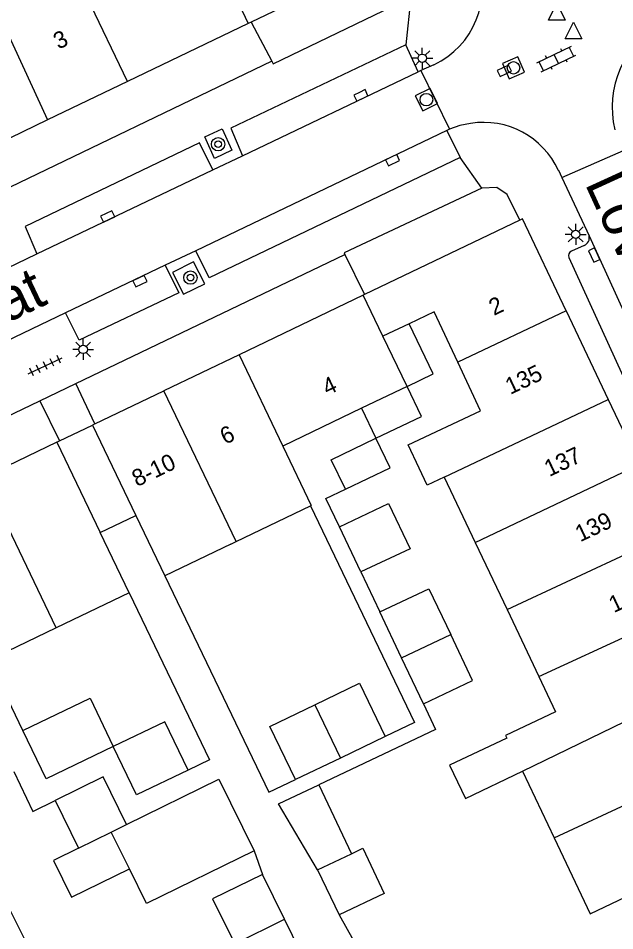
# Model space of a CAD drawing. Extents: x 132998 to 136004, y 396998 to 398512.
# Drawn here: x 134961.6 to 134997.2, y 397029.8 to 397084.3 of the extents above; entities that cross this region are included whole.
import ezdxf

# ---------------------------------------------------------------- set-up
doc = ezdxf.new("R2010")
doc.units = 0
for name, color, linetype in [('gg-afsc-erfafscheiding', 7, 'Continuous'), ('gg-afsc-hekwerk', 7, 'Continuous'), ('gg-anno-huisnummerreeks BGT', 7, 'Continuous'), ('gg-anno-openbare ruimte label', 7, 'Continuous'), ('gg-bbg-gedigitaliseerde bebouwing', 7, 'Continuous'), ('gg-bbg-gedigitaliseerde bebouwing onder overbouw', 7, 'Continuous'), ('gg-bbg-gedigitaliseerde bijgebouw', 7, 'Continuous'), ('gg-bbg-gedigitaliseerde overbouw', 7, 'Continuous'), ('gg-bbg-hoofdgebouw', 7, 'Continuous'), ('gg-bbg-luifel en loopbrug', 7, 'Continuous'), ('gg-bbg-pand overbouw', 7, 'Continuous'), ('gg-bbg-tussenscheiding', 7, 'Continuous'), ('gg-knt-verharding', 7, 'Continuous'), ('gg-knt-verharding nz', 7, 'Continuous'), ('gt-grn-weggrens', 7, 'Continuous'), ('gt-symb-boom', 7, 'Continuous'), ('gt-symb-klinker verharding', 7, 'Continuous'), ('gt-symb-kolk', 7, 'Continuous'), ('gt-symb-lichtmast', 7, 'Continuous'), ('gt-symb-rioolschacht', 7, 'Continuous'), ('gt-symb-tegel verharding', 7, 'Continuous'), ('gt-symb-waterafsluiter', 7, 'Continuous')]:
    doc.layers.add(name, color=color, linetype=linetype)

# ---------------------------------------------------------------- blocks, each defined once
blk = doc.blocks.new('gt0-KOLK')
at = {"layer": 'gt-symb-kolk'}
blk.add_lwpolyline([(0, 0), (0.375, 0), (0.375, 0.4), (-0.375, 0.4), (-0.375, 0), (0, 0)], dxfattribs=at)
blk = doc.blocks.new('gt0-RS')
at = {"layer": 'gt-symb-rioolschacht'}
blk.add_lwpolyline([(-0.5, -0.5), (0.5, -0.5), (0.5, 0.5), (-0.5, 0.5)], close=True, dxfattribs=at)
blk.add_circle((0, 0), 0.375, dxfattribs=at)
blk = doc.blocks.new('gt0-KL1')
at = {"layer": 'gt-symb-klinker verharding'}
for p, q in [((-1.15, 0.3), (1.15, 0.3)), ((-1, -0.3), (-1, 0.3)), ((-0.5, 0.3), (-0.5, 0.45)), ((0, -0.3), (0, 0.3)), ((0.5, 0.3), (0.5, 0.45)), ((1, -0.3), (1, 0.3)), ((-1.15, -0.3), (1.15, -0.3)), ((-0.5, -0.45), (-0.5, -0.3)), ((0.5, -0.45), (0.5, -0.3))]:
    blk.add_line(p, q, dxfattribs=at)
blk = doc.blocks.new('gt0-WAFSL')
at = {"layer": 'gt-symb-waterafsluiter'}
for p, q in [((-0.5, -0.333), (0, 0.667)), ((0, 0.667), (0.5, -0.333)), ((0.5, -0.333), (-0.5, -0.333))]:
    blk.add_line(p, q, dxfattribs=at)
blk = doc.blocks.new('gt0-LMAST')
at = {"layer": 'gt-symb-lichtmast'}
for p, q in [((-0.005, 0.246), (-0.005, 0.621)), ((-0.182, 0.173), (-0.447, 0.438)), ((0.172, 0.173), (0.437, 0.438)), ((-0.255, -0.004), (-0.63, -0.004)), ((-0.182, -0.181), (-0.447, -0.446)), ((-0.005, -0.254), (-0.005, -0.629)), ((0.437, -0.446), (0.172, -0.181)), ((0.245, -0.004), (0.62, -0.004))]:
    blk.add_line(p, q, dxfattribs=at)
blk.add_circle((-0.005, -0.004), 0.25, dxfattribs=at)
blk = doc.blocks.new('gt0-TEG1')
at = {"layer": 'gt-symb-tegel verharding'}
for p, q in [((-1.125, 0), (1.125, 0)), ((-0.9, -0.25), (-0.9, 0.25)), ((-0.45, -0.25), (-0.45, 0.25)), ((0, -0.25), (0, 0.25)), ((0.45, -0.25), (0.45, 0.25)), ((0.9, -0.25), (0.9, 0.25))]:
    blk.add_line(p, q, dxfattribs=at)
blk = doc.blocks.new('gt0-BOOM')
at = {"layer": 'gt-symb-boom'}
for radius in [0.4, 0.2]:
    blk.add_circle((0, 0), radius, dxfattribs=at)

msp = doc.modelspace()

# ---------------------------------------------------------------- linework, layer by layer
at = {"layer": 'gg-afsc-erfafscheiding'}
for p, q in [((134982.065, 397051.218), (134983.198, 397048.828)), ((134961.86, 397041.736), (134959.84, 397045.944)), ((134975.687, 397034.549), (134976.18, 397033.133)), ((134980.763, 397030.71), (134982.549, 397027.524))]:
    msp.add_line(p, q, dxfattribs=at)
for points in [[(134980.781, 397053.926), (134979.973, 397055.609), (134981.143, 397056.171)], [(134979.054, 397055.168), (134985.272, 397042.216), (134983.52, 397041.375)], [(134970.355, 397050.992), (134976.573, 397038.04), (134978.16, 397038.802)], [(134968.218, 397049.966), (134973.014, 397039.976), (134971.739, 397039.364)], [(134985.8, 397043.338), (134986.53, 397041.796), (134979.553, 397038.489)], [(134961.317, 397039.278), (134962.451, 397036.885), (134963.796, 397037.548)]]:
    msp.add_lwpolyline(points, dxfattribs=at)
at = {"layer": 'gg-afsc-hekwerk'}
for p, q in [((134975.508, 397084.105), (134976.737, 397081.773)), ((134990.184, 397074.219), (134989.293, 397074.179)), ((134981.116, 397070.213), (134982.278, 397067.807))]:
    msp.add_line(p, q, dxfattribs=at)
for points in [[(134976.737, 397081.773), (134976.822, 397081.611), (134985.058, 397085.594)], [(134991.558, 397072.262), (134990.819, 397073.789), (134990.184, 397074.219)], [(134989.293, 397074.179), (134981.073, 397070.302), (134981.116, 397070.213)]]:
    msp.add_lwpolyline(points, dxfattribs=at)
at = {"layer": 'gg-bbg-gedigitaliseerde bebouwing'}
for p, q in [((134984.946, 397066.066), (134983.381, 397065.332)), ((134984.83, 397062.314), (134983.381, 397065.332)), ((134982.107, 397061.007), (134977.4, 397058.748)), ((134977.4, 397058.748), (134979.101, 397055.191)), ((134987.047, 397056.896), (134988.897, 397052.992)), ((134974.622, 397053.04), (134979.054, 397055.168)), ((134979.054, 397055.168), (134979.101, 397055.191)), ((134968.624, 397054.598), (134970.355, 397050.992)), ((134968.218, 397049.966), (134966.487, 397053.572)), ((134974.295, 397052.883), (134974.622, 397053.04)), ((134988.897, 397052.992), (134990.802, 397048.972)), ((134974.295, 397052.883), (134970.355, 397050.992)), ((134968.218, 397049.966), (134963.862, 397047.875)), ((134990.802, 397048.972), (134992.699, 397044.97)), ((134963.862, 397047.875), (134959.84, 397045.944)), ((134991.716, 397039.313), (134993.613, 397035.309))]:
    msp.add_line(p, q, dxfattribs=at)
for points in [[(134987.859, 397063.768), (134986.451, 397066.772), (134984.946, 397066.066)], [(134985.555, 397057.428), (134984.896, 397058.833), (134989.222, 397060.861), (134987.859, 397063.768)], [(134987.047, 397056.896), (134986.035, 397056.416), (134985.555, 397057.428)], [(134992.699, 397044.97), (134993.7, 397042.857), (134990.708, 397041.439), (134990.781, 397041.284)], [(134990.781, 397041.284), (134987.362, 397039.664), (134988.328, 397037.671), (134991.716, 397039.313)], [(134993.613, 397035.309), (134995.764, 397030.772), (135000, 397032.78)], [(134959.753, 397027.362), (134962.282, 397028.647), (134960.279, 397032.589), (134957.791, 397031.345)]]:
    msp.add_lwpolyline(points, dxfattribs=at)
at = {"layer": 'gg-bbg-gedigitaliseerde bebouwing onder overbouw'}
for p, q in [((134966.027, 397060.007), (134968.624, 397054.598)), ((134963.89, 397058.981), (134966.487, 397053.572))]:
    msp.add_line(p, q, dxfattribs=at)
at = {"layer": 'gg-bbg-gedigitaliseerde bijgebouw'}
for p, q in [((134982.107, 397061.007), (134982.968, 397059.213)), ((134982.065, 397051.218), (134980.781, 397053.926)), ((134984.499, 397046.083), (134983.198, 397048.828)), ((134985.8, 397043.338), (134984.499, 397046.083)), ((134983.52, 397041.375), (134980.84, 397040.089)), ((134980.84, 397040.089), (134978.16, 397038.802)), ((134979.553, 397038.489), (134981.504, 397034.371)), ((134963.796, 397037.548), (134965.198, 397034.701)), ((134965.198, 397034.701), (134967.15, 397035.663)), ((134968.232, 397033.466), (134967.15, 397035.663)), ((134979.482, 397033.413), (134980.763, 397030.71)), ((134977.503, 397030.447), (134976.18, 397033.133)), ((134978.826, 397027.761), (134977.503, 397030.447))]:
    msp.add_line(p, q, dxfattribs=at)
for points in [[(134982.968, 397059.213), (134985.691, 397060.52), (134984.83, 397062.314)], [(134981.143, 397056.171), (134980.298, 397057.931), (134982.968, 397059.213)], [(134981.143, 397056.171), (134983.813, 397057.453), (134982.968, 397059.213)], [(134980.781, 397053.926), (134983.719, 397055.318), (134985.003, 397052.61), (134982.065, 397051.218)], [(134983.198, 397048.828), (134986.136, 397050.22), (134987.437, 397047.475)], [(134985.8, 397043.338), (134988.738, 397044.73), (134987.437, 397047.475)], [(134979.311, 397043.274), (134981.991, 397044.56), (134983.52, 397041.375)], [(134961.86, 397041.736), (134965.882, 397043.666), (134967.27, 397040.775)], [(134978.16, 397038.802), (134976.631, 397041.987), (134979.311, 397043.274)], [(134971.739, 397039.364), (134970.352, 397042.254), (134967.27, 397040.775)], [(134967.27, 397040.775), (134963.248, 397038.844), (134961.86, 397041.736)], [(134971.739, 397039.364), (134968.658, 397037.884), (134967.27, 397040.775)], [(134968.065, 397036.113), (134966.663, 397038.96), (134963.796, 397037.548)], [(134968.065, 397036.113), (134973.579, 397038.829), (134975.687, 397034.549)], [(134979.482, 397033.413), (134977.139, 397037.345), (134979.553, 397038.489)], [(134975.687, 397034.549), (134969.259, 397031.382), (134968.232, 397033.466)], [(134981.504, 397034.371), (134982.185, 397034.694), (134983.466, 397031.991), (134980.763, 397030.71)], [(134976.18, 397033.133), (134973.207, 397031.669), (134974.53, 397028.983)]]:
    msp.add_lwpolyline(points, dxfattribs=at)
at = {"layer": 'gg-bbg-gedigitaliseerde overbouw'}
msp.add_line((134966.487, 397053.572), (134968.624, 397054.598), dxfattribs=at)
at = {"layer": 'gg-bbg-hoofdgebouw'}
for p, q in [((134984.686, 397088.516), (134975.508, 397084.105)), ((134975.336, 397084.022), (134968.127, 397080.558)), ((134975.508, 397084.105), (134975.336, 397084.022)), ((134968.127, 397080.558), (134963.337, 397078.256)), ((134963.337, 397078.256), (134958.842, 397076.095)), ((134991.558, 397072.262), (134982.278, 397067.807)), ((134982.209, 397067.774), (134974.787, 397064.212)), ((134982.278, 397067.807), (134982.209, 397067.774)), ((134994.33, 397066.833), (134996.841, 397061.537)), ((134974.787, 397064.212), (134970.295, 397062.055)), ((134966.173, 397060.077), (134970.295, 397062.055)), ((134996.841, 397061.537), (134998.69, 397057.634)), ((134966.173, 397060.077), (134966.027, 397060.007)), ((134963.89, 397058.981), (134959.534, 397056.89))]:
    msp.add_line(p, q, dxfattribs=at)
msp.add_lwpolyline([(134994.33, 397066.833), (134991.72, 397072.34), (134991.558, 397072.262)], dxfattribs=at)
at = {"layer": 'gg-bbg-luifel en loopbrug'}
for points in [[(134984.83, 397062.314), (134986.382, 397063.075), (134984.946, 397066.066)], [(134965.198, 397034.701), (134963.687, 397033.957), (134964.769, 397031.76), (134968.232, 397033.466)]]:
    msp.add_lwpolyline(points, dxfattribs=at)
at = {"layer": 'gg-bbg-pand overbouw'}
for p, q in [((134964.045, 397059.055), (134966.027, 397060.007)), ((134963.89, 397058.981), (134964.045, 397059.055))]:
    msp.add_line(p, q, dxfattribs=at)
at = {"layer": 'gg-bbg-tussenscheiding'}
for p, q in [((134958.003, 397089.837), (134963.337, 397078.256)), ((134974.122, 397086.549), (134975.336, 397084.022)), ((134968.127, 397080.558), (134965.598, 397085.801)), ((134983.381, 397065.332), (134982.209, 397067.774)), ((134994.33, 397066.833), (134987.859, 397063.768)), ((134974.787, 397064.212), (134977.4, 397058.748)), ((134984.83, 397062.314), (134982.107, 397061.007)), ((134974.622, 397053.04), (134970.295, 397062.055)), ((134987.047, 397056.896), (134996.841, 397061.537)), ((134988.897, 397052.992), (134998.69, 397057.634)), ((134963.862, 397047.875), (134959.534, 397056.89)), ((134990.802, 397048.972), (135000, 397053.26)), ((134992.699, 397044.97), (135000, 397048.348)), ((134984.499, 397046.083), (134987.437, 397047.475)), ((134979.311, 397043.274), (134980.84, 397040.089)), ((134991.716, 397039.313), (135000, 397043.329)), ((134993.613, 397035.309), (135000, 397038.292)), ((134967.15, 397035.663), (134968.065, 397036.113)), ((134974.53, 397028.983), (134977.503, 397030.447))]:
    msp.add_line(p, q, dxfattribs=at)
msp.add_lwpolyline([(134979.482, 397033.413), (134980.484, 397033.888), (134981.504, 397034.371)], dxfattribs=at)
at = {"layer": 'gg-knt-verharding'}
for p, q in [((134985.487, 397081.133), (134984.762, 397082.75)), ((134986.421, 397081.561), (134985.659, 397081.22)), ((134985.659, 397081.22), (134985.487, 397081.133)), ((134985.659, 397081.22), (134987.354, 397077.699)), ((134987.354, 397077.699), (134987.202, 397077.626)), ((134987.202, 397077.626), (134987.999, 397076.002)), ((134994.073, 397074.816), (134997.765, 397076.434)), ((134973.22, 397075.268), (134974.996, 397076.117)), ((134993.872, 397075.242), (134994.073, 397074.816)), ((134994.073, 397074.816), (134995.702, 397071.331)), ((134972.196, 397070.436), (134970.37, 397069.561)), ((134995.402, 397070.745), (134994.648, 397070.414)), ((134958.57, 397068.266), (134962.697, 397070.238)), ((134965.025, 397062.482), (134981.116, 397070.213)), ((134964.417, 397066.709), (134959.976, 397064.582)), ((134962.872, 397061.448), (134965.025, 397062.482)), ((134966.173, 397060.077), (134965.025, 397062.482)), ((134938.409, 397049.772), (134962.872, 397061.448)), ((134962.872, 397061.448), (134964.045, 397059.055))]:
    msp.add_line(p, q, dxfattribs=at)
for points in [[(134984.762, 397082.75), (134974.286, 397077.769), (134974.996, 397076.117)], [(134976.737, 397081.773), (134959.999, 397073.713), (134958.842, 397076.095)], [(134988.625, 397078.05), (134987.976, 397077.925), (134987.354, 397077.699)], [(134972.745, 397077.244), (134973.781, 397077.733), (134974.348, 397076.438), (134973.312, 397075.949), (134972.745, 397077.244)], [(134973.22, 397075.268), (134972.418, 397076.89), (134962.001, 397071.878), (134962.697, 397070.238)], [(134987.999, 397076.002), (134972.992, 397068.816), (134972.196, 397070.436)], [(134994.492, 397070.026), (135000.882, 397056.012), (135002.716, 397052.08), (135004.622, 397048.181)], [(134970.37, 397069.561), (134971.178, 397067.915), (134965.236, 397065.079), (134964.417, 397066.709)], [(134970.798, 397069.137), (134971.463, 397067.831), (134972.734, 397068.461), (134972.069, 397069.766), (134970.798, 397069.137)]]:
    msp.add_lwpolyline(points, dxfattribs=at)
for centre, radius, start, end in [((134984.343, 397086.075), 4.969, 294.7198, 21.7613), ((135002.939, 397079), 5.851, 120.1564, 193.159), ((134989.392, 397073.176), 4.933, 24.7509, 98.941), ((134995.238, 397071.199), 0.483, 289.8758, 15.9043), ((134994.807, 397070.125), 0.33, 118.8009, 197.3928)]:
    msp.add_arc(centre, radius, start, end, dxfattribs=at)
at = {"layer": 'gg-knt-verharding nz'}
for p, q in [((134974.996, 397076.117), (134985.487, 397081.133)), ((134987.202, 397077.626), (134972.196, 397070.436)), ((134962.697, 397070.238), (134973.22, 397075.268)), ((134995.702, 397071.331), (135002.407, 397056.585)), ((134970.37, 397069.561), (134964.417, 397066.709))]:
    msp.add_line(p, q, dxfattribs=at)
at = {"layer": 'gt-grn-weggrens'}
for p, q in [((134985.058, 397085.594), (134984.762, 397082.75)), ((134989.293, 397074.179), (134987.999, 397076.002))]:
    msp.add_line(p, q, dxfattribs=at)

# ---------------------------------------------------------------- block references
at = {"layer": 'gt-symb-boom'}
for p in [(134973.533, 397076.803), (134971.879, 397068.825)]:
    msp.add_blockref('gt0-BOOM', p, dxfattribs=at)
at = {"layer": 'gt-symb-klinker verharding', "rotation": 25.719512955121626}
msp.add_blockref('gt0-KL1', (134993.753, 397081.894), dxfattribs=at)
at = {"layer": 'gt-symb-kolk'}
for p, rotation in [((134990.552, 397081.373), -154.33212483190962), ((134981.979, 397079.904), -154.33212483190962), ((134983.872, 397076.03), -154.33212483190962), ((134966.845, 397072.663), -154.33212483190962), ((134996.191, 397070.259), 114.51474799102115), ((134968.773, 397068.791), -154.33212483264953)]:
    msp.add_blockref('gt0-KOLK', p, dxfattribs=dict(at, rotation=rotation))
at = {"layer": 'gt-symb-lichtmast'}
for p in [(134985.741, 397081.947), (134994.91, 397071.415), (134965.472, 397064.533)]:
    msp.add_blockref('gt0-LMAST', p, dxfattribs=at)
at = {"layer": 'gt-symb-rioolschacht'}
for p, rotation in [((134991.189, 397081.375), 23.694971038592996), ((134985.984, 397079.465), -153.5118214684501)]:
    msp.add_blockref('gt0-RS', p, dxfattribs=dict(at, rotation=rotation))
at = {"layer": 'gt-symb-tegel verharding', "rotation": 25.207221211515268}
msp.add_blockref('gt0-TEG1', (134963.2, 397063.557), dxfattribs=at)
at = {"layer": 'gt-symb-waterafsluiter'}
for p in [(134993.771, 397084.564), (134994.779, 397083.439)]:
    msp.add_blockref('gt0-WAFSL', p, dxfattribs=at)

# ---------------------------------------------------------------- texts
at = {"layer": 'gg-anno-huisnummerreeks BGT'}
for s, rotation, p in [('3', 25.7, (134963.993, 397082.454)), ('2', 25.6, (134990.019, 397066.532)), ('135', 25.3, (134990.995, 397061.809)), ('4', 25.6, (134980.063, 397061.753)), ('6', 25.7, (134973.954, 397058.82)), ('137', 25.3, (134993.325, 397056.893)), ('8-10', 25.6, (134968.685, 397056.292)), ('139', 25.3, (134995.173, 397052.993)), ('141', 25.3, (134997.182, 397048.752))]:
    msp.add_text(s, height=1, rotation=rotation, dxfattribs=at).set_placement(p)
at = {"layer": 'gg-anno-openbare ruimte label'}
for s, rotation, p in [('Lovensestraat', 294.6, (134995.429, 397074.46)), ('Rozenstraat', 25.3, (134947.134, 397059.585))]:
    msp.add_text(s, height=2.5, rotation=rotation, dxfattribs=at).set_placement(p)

doc.saveas('drawing.dxf')
